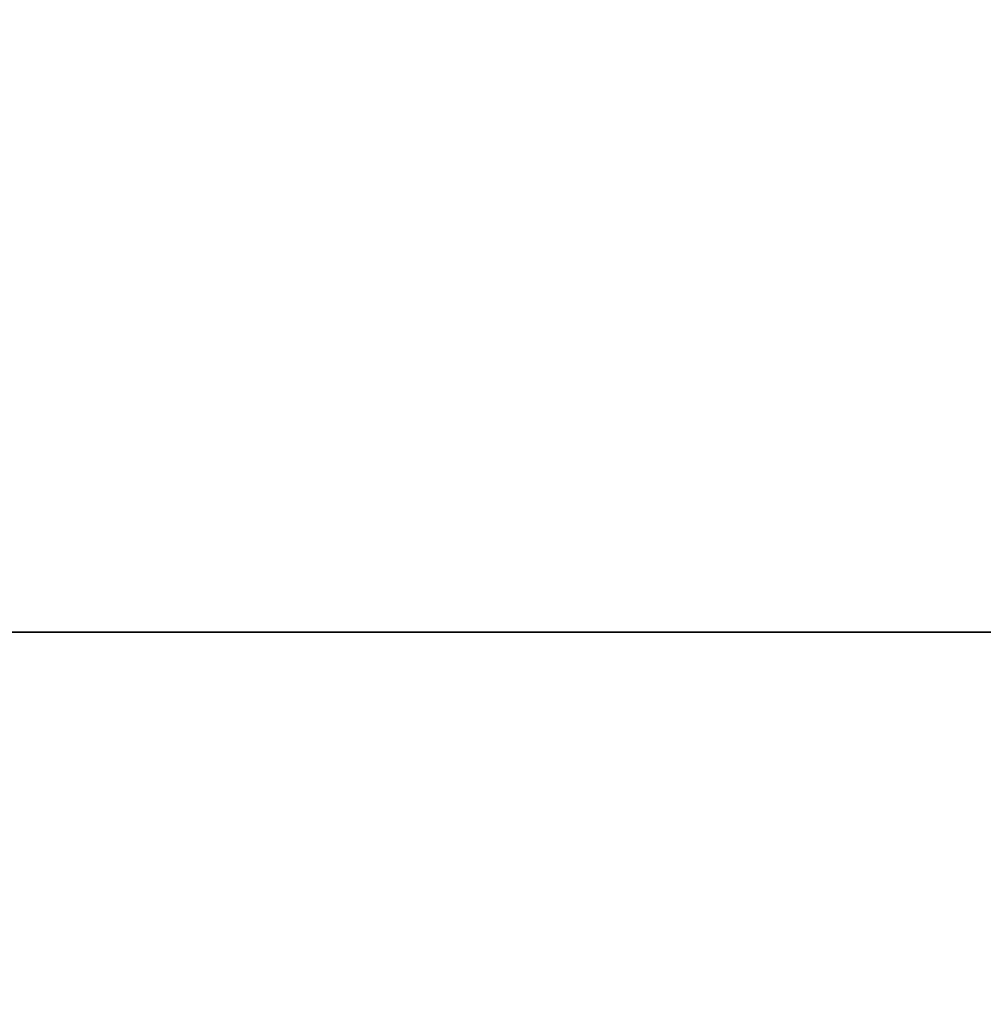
# Model space of a CAD drawing. Header units: millimetres. Extents: x -523 to 5173, y -130 to 66.
# Tile 979 of 1056: x 358 to 369, y -50 to -39. Entities that reach past the tile are written whole.
import ezdxf

# ---------------------------------------------------------------- set-up
doc = ezdxf.new("R2010")
doc.units = ezdxf.units.MM
doc.layers.add('151', color=7, linetype='Continuous', true_color=0xffffff)

# ---------------------------------------------------------------- blocks, each defined once
blk = doc.blocks.new('UG_SURFACE_009')
at = {"layer": '151', "color": 252, "linetype": 'Continuous', "lineweight": 35}
for points in [[(522.5, -46, 2207), (522.5, 40, 2207), (-522.5, 40, 2207), (-522.5, -46, 2207)], [(-372.5, -46, 2057), (-372.5, 40, 2057), (372.5, 40, 2057), (372.5, -46, 2057)], [(522.5, -46, 2207), (-522.5, -46, 2207), (-372.5, -46, 2057), (372.5, -46, 2057)]]:
    blk.add_3dface(points, dxfattribs=at)
blk = doc.blocks.new('UG_SURFACE_057')
at = {"layer": '151', "color": 252, "linetype": 'Continuous', "lineweight": 35}
for points in [[(-390, -46, 2075), (390, -46, 2075), (388.5, -46, 2073.5), (-388.5, -46, 2073.5)], [(-390, -46, 2075), (-390, -52.92, 2075), (390, -52.92, 2075), (390, -46, 2075)], [(-388.5, -46, 2073.5), (388.5, -46, 2073.5), (388.5, -52.92, 2073.5), (-388.5, -52.92, 2073.5)]]:
    blk.add_3dface(points, dxfattribs=at)
blk = doc.blocks.new('UG_SURFACE_068')
at = {"layer": '151', "color": 252, "linetype": 'Continuous', "lineweight": 35}
for points in [[(-390, -46, 2075), (390, -46, 2075), (388.5, -46, 2073.5), (-388.5, -46, 2073.5)], [(-390, -46, 2075), (-390, -52.92, 2075), (390, -52.92, 2075), (390, -46, 2075)], [(-388.5, -46, 2073.5), (388.5, -46, 2073.5), (388.5, -52.92, 2073.5), (-388.5, -52.92, 2073.5)]]:
    blk.add_3dface(points, dxfattribs=at)

msp = doc.modelspace()

# ---------------------------------------------------------------- linework, layer by layer
at = {"layer": '151', "color": 253, "linetype": 'Continuous', "lineweight": -3}
for p, q in [((-522.5, -46, 2207), (522.5, -46, 2207)), ((390, -46, 2075), (-390, -46, 2075)), ((390, -46, 2075), (-390, -46, 2075)), ((388.5, -46, 2073.5), (-388.5, -46, 2073.5)), ((388.5, -46, 2073.5), (-388.5, -46, 2073.5)), ((372.5, -46, 2057), (-372.5, -46, 2057))]:
    msp.add_line(p, q, dxfattribs=at)

# ---------------------------------------------------------------- block references
for name in ['UG_SURFACE_057', 'UG_SURFACE_068', 'UG_SURFACE_009']:
    msp.add_blockref(name, (0, 0), dxfattribs=at)

doc.saveas('drawing.dxf')
